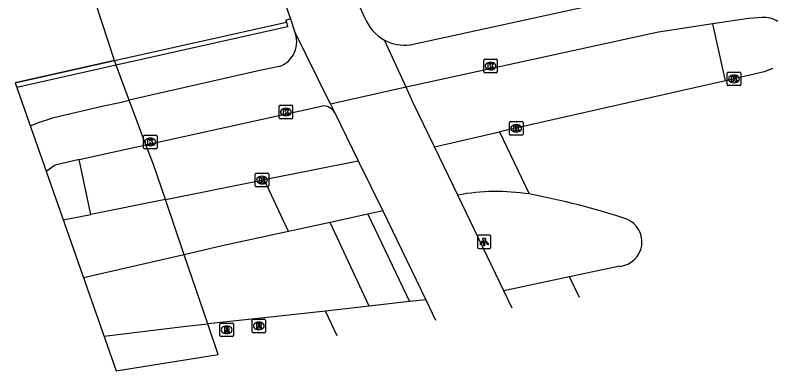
# Model space of a CAD drawing. Extents: x 161477 to 163040, y 383680 to 384868.
# Drawn here: x 161764.9 to 161820.9, y 383680.2 to 383706.6 of the extents above; entities that cross this region are included whole.
import ezdxf

# ---------------------------------------------------------------- set-up
doc = ezdxf.new("R2010")
doc.units = 0
for name, color, linetype in [('IMGEO_Dek', 7, 'Continuous'), ('IMGEO_Fietspad_gesloten', 7, 'Continuous'), ('IMGEO_Fietspad_open', 7, 'Continuous'), ('IMGEO_Hek', 7, 'Continuous'), ('IMGEO_Kademuur', 7, 'Continuous'), ('IMGEO_Kolk', 7, 'Continuous'), ('IMGEO_Lichtpunt', 7, 'Continuous'), ('IMGEO_Muur', 7, 'Continuous'), ('IMGEO_Rijbaan_lokaal_gesloten', 7, 'Continuous'), ('IMGEO_Rijbaan_lokaal_open', 7, 'Continuous'), ('IMGEO_Rioolput', 7, 'Continuous'), ('IMGEO_Verkeerseiland_gesloten', 7, 'Continuous'), ('IMGEO_Verkeerseiland_open', 7, 'Continuous'), ('IMGEO_Voetpad_open', 7, 'Continuous'), ('IMGEO_Waterloop', 7, 'Continuous')]:
    doc.layers.add(name, color=color, linetype=linetype)

msp = doc.modelspace()

# ---------------------------------------------------------------- linework, layer by layer
at = {"layer": 'IMGEO_Dek'}
msp.add_lwpolyline([(161772.394, 383680.25), (161779.941, 383681.449), (161779.941, 383681.449), (161779.167, 383683.73), (161777.432, 383688.847), (161776.032, 383692.935), (161775.147, 383695.518), (161774.6, 383696.983), (161773.367, 383700.273), (161772.395, 383702.865), (161772.278, 383703.211), (161764.932, 383701.568)], close=True, dxfattribs=at)
at = {"layer": 'IMGEO_Fietspad_gesloten'}
for points in [[(161789.073, 383710.161), (161790.747, 383706.405)], [(161784.931, 383707.254), (161785.274, 383706.307)], [(161785.274, 383706.307), (161785.578, 383705.383)], [(161788.238, 383699.983), (161785.578, 383705.383)], [(161793.82, 383701.23), (161792.227, 383704.717)], [(161793.82, 383701.23), (161788.238, 383699.983)], [(161795.913, 383696.833), (161794.33, 383700.131), (161793.82, 383701.23)], [(161766.049, 383698.378), (161766.049, 383698.378), (161766.731, 383698.65), (161767.427, 383698.883), (161767.783, 383698.987), (161771.471, 383699.863), (161772.676, 383700.117), (161773.367, 383700.273)], [(161788.238, 383699.983), (161788.553, 383699.343)], [(161788.553, 383699.343), (161790.271, 383695.795)], [(161769.653, 383695.896), (161774.6, 383696.983)], [(161769.653, 383695.896), (161767.893, 383695.478), (161767.228, 383695.009)], [(161801.059, 383686.159), (161797.642, 383693.253)], [(161792.096, 383692.089), (161795.281, 383685.514)]]:
    msp.add_lwpolyline(points, dxfattribs=at)
msp.add_arc((161794.105, 383707.856), 3.658, 203.3733, 239.1138, dxfattribs=at)
at = {"layer": 'IMGEO_Fietspad_open'}
for points in [[(161794.131, 383704.372), (161810.753, 383708.02), (161815.343, 383708.767)], [(161820.13, 383706.394), (161819.128, 383706.321), (161816.495, 383705.916)], [(161816.495, 383705.916), (161812.471, 383705.312), (161793.82, 383701.23)], [(161784.445, 383702.76), (161783.011, 383702.462), (161773.367, 383700.273)], [(161774.6, 383696.983), (161773.367, 383700.273)], [(161774.6, 383696.983), (161787.46, 383699.808), (161787.577, 383699.835)]]:
    msp.add_lwpolyline(points, dxfattribs=at)
for centre, radius, start, end in [((161820.27, 383704.452), 1.947, 57.8241, 94.1263), ((161783.798, 383704.595), 1.946, 289.406, 23.8704), ((161793.738, 383707.631), 3.282, 242.5857, 276.8735), ((161787.722, 383698.909), 0.938, 27.5915, 98.9033)]:
    msp.add_arc(centre, radius, start, end, dxfattribs=at)
at = {"layer": 'IMGEO_Hek'}
msp.add_lwpolyline([(161764.932, 383701.568), (161772.278, 383703.211)], dxfattribs=at)
at = {"layer": 'IMGEO_Kademuur'}
msp.add_lwpolyline([(161772.278, 383703.211), (161769.966, 383710.318), (161768.382, 383714.591), (161767.49, 383716.575)], dxfattribs=at)
at = {"layer": 'IMGEO_Kolk'}
for p, q in [((161799.565, 383702.379), (161799.565, 383703.231)), ((161799.64, 383703.305), (161800.492, 383703.305)), ((161800.053, 383703.085), (161800.078, 383703.085)), ((161800.566, 383703.231), (161800.566, 383702.379)), ((161800.492, 383702.305), (161799.64, 383702.305)), ((161800.076, 383702.525), (161800.051, 383702.525)), ((161817.561, 383701.426), (161817.561, 383702.278)), ((161817.636, 383702.352), (161818.488, 383702.352)), ((161818.562, 383702.278), (161818.562, 383701.426)), ((161818.049, 383702.132), (161818.074, 383702.132)), ((161818.488, 383701.352), (161817.636, 383701.352)), ((161818.072, 383701.572), (161818.047, 383701.572)), ((161784.441, 383698.977), (161784.441, 383699.829)), ((161784.516, 383699.903), (161785.368, 383699.903)), ((161784.929, 383699.683), (161784.954, 383699.683)), ((161785.442, 383699.829), (161785.442, 383698.977)), ((161785.368, 383698.903), (161784.516, 383698.903)), ((161784.952, 383699.123), (161784.927, 383699.123)), ((161801.464, 383697.768), (161801.464, 383698.62)), ((161801.539, 383698.694), (161802.391, 383698.694)), ((161801.952, 383698.474), (161801.977, 383698.474)), ((161802.465, 383698.62), (161802.465, 383697.768)), ((161801.975, 383697.914), (161801.95, 383697.914)), ((161774.425, 383696.759), (161774.425, 383697.611)), ((161774.5, 383697.685), (161775.352, 383697.685)), ((161774.913, 383697.465), (161774.938, 383697.465)), ((161775.426, 383697.611), (161775.426, 383696.759)), ((161802.391, 383697.694), (161801.539, 383697.694)), ((161775.352, 383696.685), (161774.5, 383696.685)), ((161774.936, 383696.905), (161774.911, 383696.905)), ((161782.67, 383693.941), (161782.67, 383694.793)), ((161782.745, 383694.867), (161783.597, 383694.867)), ((161783.158, 383694.647), (161783.183, 383694.647)), ((161783.671, 383694.793), (161783.671, 383693.941)), ((161783.597, 383693.867), (161782.745, 383693.867)), ((161783.181, 383694.087), (161783.156, 383694.087))]:
    msp.add_line(p, q, dxfattribs=at)
for points in [[(161799.565, 383702.379), (161799.565, 383703.231)], [(161799.64, 383703.305), (161800.492, 383703.305)], [(161799.886, 383703.005), (161800.009, 383703.005), (161800.009, 383702.854), (161800.139, 383703.005), (161800.303, 383703.005), (161800.157, 383702.854), (161800.31, 383702.605), (161800.158, 383702.605), (161800.073, 383702.769), (161800.009, 383702.702), (161800.009, 383702.605), (161799.886, 383702.605), (161799.886, 383703.005)], [(161800.566, 383703.231), (161800.566, 383702.379)], [(161800.492, 383702.305), (161799.64, 383702.305)], [(161817.561, 383701.426), (161817.561, 383702.278)], [(161817.636, 383702.352), (161818.488, 383702.352)], [(161818.562, 383702.278), (161818.562, 383701.426)], [(161817.882, 383702.052), (161818.005, 383702.052), (161818.005, 383701.901), (161818.135, 383702.052), (161818.299, 383702.052), (161818.153, 383701.901), (161818.306, 383701.652), (161818.154, 383701.652), (161818.069, 383701.816), (161818.005, 383701.749), (161818.005, 383701.652), (161817.882, 383701.652), (161817.882, 383702.052)], [(161818.488, 383701.352), (161817.636, 383701.352)], [(161784.441, 383698.977), (161784.441, 383699.829)], [(161784.516, 383699.903), (161785.368, 383699.903)], [(161784.762, 383699.603), (161784.885, 383699.603), (161784.885, 383699.452), (161785.015, 383699.603), (161785.179, 383699.603), (161785.033, 383699.452), (161785.186, 383699.203), (161785.034, 383699.203), (161784.949, 383699.367), (161784.885, 383699.3), (161784.885, 383699.203), (161784.762, 383699.203), (161784.762, 383699.603)], [(161785.442, 383699.829), (161785.442, 383698.977)], [(161785.368, 383698.903), (161784.516, 383698.903)], [(161801.464, 383697.768), (161801.464, 383698.62)], [(161801.539, 383698.694), (161802.391, 383698.694)], [(161801.785, 383698.394), (161801.908, 383698.394), (161801.908, 383698.243), (161802.038, 383698.394), (161802.202, 383698.394), (161802.056, 383698.243), (161802.209, 383697.994), (161802.057, 383697.994), (161801.972, 383698.158), (161801.908, 383698.091), (161801.908, 383697.994), (161801.785, 383697.994), (161801.785, 383698.394)], [(161802.465, 383698.62), (161802.465, 383697.768)], [(161774.425, 383696.759), (161774.425, 383697.611)], [(161774.5, 383697.685), (161775.352, 383697.685)], [(161774.746, 383697.385), (161774.869, 383697.385), (161774.869, 383697.234), (161774.999, 383697.385), (161775.163, 383697.385), (161775.017, 383697.234), (161775.17, 383696.985), (161775.018, 383696.985), (161774.933, 383697.149), (161774.869, 383697.082), (161774.869, 383696.985), (161774.746, 383696.985), (161774.746, 383697.385)], [(161775.426, 383697.611), (161775.426, 383696.759)], [(161802.391, 383697.694), (161801.539, 383697.694)], [(161775.352, 383696.685), (161774.5, 383696.685)], [(161782.67, 383693.941), (161782.67, 383694.793)], [(161782.745, 383694.867), (161783.597, 383694.867)], [(161782.991, 383694.567), (161783.114, 383694.567), (161783.114, 383694.416), (161783.244, 383694.567), (161783.408, 383694.567), (161783.262, 383694.416), (161783.415, 383694.167), (161783.263, 383694.167), (161783.178, 383694.331), (161783.114, 383694.264), (161783.114, 383694.167), (161782.991, 383694.167), (161782.991, 383694.567)], [(161783.671, 383694.793), (161783.671, 383693.941)], [(161783.597, 383693.867), (161782.745, 383693.867)]]:
    msp.add_lwpolyline(points, dxfattribs=at)
for centre, start, end in [((161799.642, 383703.229), 91.552, 178.448), ((161799.642, 383703.229), 91.552, 178.448), ((161800.49, 383703.229), 1.552, 88.448), ((161800.49, 383703.229), 1.552, 88.448), ((161799.642, 383702.381), 181.552, 268.448), ((161799.642, 383702.381), 181.552, 268.448), ((161800.49, 383702.381), 271.552, 358.448), ((161800.49, 383702.381), 271.552, 358.448), ((161817.638, 383702.276), 91.552, 178.448), ((161817.638, 383702.276), 91.552, 178.448), ((161818.486, 383702.276), 1.552, 88.448), ((161818.486, 383702.276), 1.552, 88.448), ((161817.638, 383701.428), 181.552, 268.448), ((161817.638, 383701.428), 181.552, 268.448), ((161818.486, 383701.428), 271.552, 358.448), ((161818.486, 383701.428), 271.552, 358.448), ((161784.518, 383699.827), 91.552, 178.448), ((161784.518, 383699.827), 91.552, 178.448), ((161785.366, 383699.827), 1.552, 88.448), ((161785.366, 383699.827), 1.552, 88.448), ((161784.518, 383698.979), 181.552, 268.448), ((161784.518, 383698.979), 181.552, 268.448), ((161785.366, 383698.979), 271.552, 358.448), ((161785.366, 383698.979), 271.552, 358.448), ((161801.541, 383698.618), 91.552, 178.448), ((161801.541, 383698.618), 91.552, 178.448), ((161802.389, 383698.618), 1.552, 88.448), ((161802.389, 383698.618), 1.552, 88.448), ((161801.541, 383697.77), 181.552, 268.448), ((161801.541, 383697.77), 181.552, 268.448), ((161802.389, 383697.77), 271.552, 358.448), ((161802.389, 383697.77), 271.552, 358.448), ((161774.502, 383697.609), 91.552, 178.448), ((161774.502, 383697.609), 91.552, 178.448), ((161775.35, 383697.609), 1.552, 88.448), ((161775.35, 383697.609), 1.552, 88.448), ((161774.502, 383696.761), 181.552, 268.448), ((161774.502, 383696.761), 181.552, 268.448), ((161775.35, 383696.761), 271.552, 358.448), ((161775.35, 383696.761), 271.552, 358.448), ((161782.747, 383694.791), 91.552, 178.448), ((161782.747, 383694.791), 91.552, 178.448), ((161783.595, 383694.791), 1.552, 88.448), ((161783.595, 383694.791), 1.552, 88.448), ((161782.747, 383693.943), 181.552, 268.448), ((161782.747, 383693.943), 181.552, 268.448), ((161783.595, 383693.943), 271.552, 358.448), ((161783.595, 383693.943), 271.552, 358.448)]:
    msp.add_arc(centre, 0.0765, start, end, dxfattribs=at)
for centre, major_axis, ratio, start_param, end_param in [((161800.052, 383702.805), (-0.387, 0.002), 0.722429, 4.712389, 7.853982), ((161800.077, 383702.805), (-0.39, 0.002), 0.717154, 1.570796, 4.712389), ((161818.048, 383701.852), (-0.387, 0.002), 0.722429, 4.712389, 7.853982), ((161818.073, 383701.852), (-0.39, 0.002), 0.717154, 1.570796, 4.712389), ((161784.928, 383699.403), (-0.387, 0.002), 0.722429, 4.712389, 7.853982), ((161784.953, 383699.403), (-0.39, 0.002), 0.717154, 1.570796, 4.712389), ((161801.951, 383698.194), (-0.387, 0.002), 0.722429, 4.712389, 7.853982), ((161801.976, 383698.194), (-0.39, 0.002), 0.717154, 1.570796, 4.712389), ((161774.912, 383697.185), (-0.387, 0.002), 0.722429, 4.712389, 7.853982), ((161774.937, 383697.185), (-0.39, 0.002), 0.717154, 1.570796, 4.712389), ((161783.157, 383694.367), (-0.387, 0.002), 0.722429, 4.712389, 7.853982), ((161783.182, 383694.367), (-0.39, 0.002), 0.717154, 1.570796, 4.712389)]:
    msp.add_ellipse(centre, major_axis=major_axis, ratio=ratio, start_param=start_param, end_param=end_param, dxfattribs=at)
at = {"layer": 'IMGEO_Lichtpunt'}
for p, q in [((161799.101, 383690.203), (161799.101, 383689.396)), ((161799.101, 383690.203), (161799.101, 383689.396)), ((161800.003, 383690.298), (161799.195, 383690.298)), ((161800.003, 383690.298), (161799.195, 383690.298)), ((161800.097, 383689.396), (161800.097, 383690.203)), ((161800.097, 383689.396), (161800.097, 383690.203)), ((161799.195, 383689.302), (161800.003, 383689.302)), ((161799.195, 383689.302), (161800.003, 383689.302))]:
    msp.add_line(p, q, dxfattribs=at)
for points in [[(161799.475, 383689.867), (161799.514, 383689.839), (161799.326, 383689.577), (161799.288, 383689.604), (161799.475, 383689.867)], [(161799.577, 383689.819), (161799.624, 383689.819), (161799.624, 383689.497), (161799.577, 383689.497), (161799.577, 383689.819)], [(161799.687, 383689.839), (161799.725, 383689.866), (161799.912, 383689.604), (161799.873, 383689.576), (161799.687, 383689.839)]]:
    msp.add_lwpolyline(points, dxfattribs=at)
msp.add_circle((161799.6, 383690.001), 0.0994, dxfattribs=at)
for centre, start, end in [((161799.195, 383690.203), 90, 180), ((161799.195, 383690.203), 90, 180), ((161800.003, 383690.203), 0, 90), ((161800.003, 383690.203), 0, 90), ((161799.195, 383689.396), 180, 270), ((161799.195, 383689.396), 180, 270), ((161800.003, 383689.396), 270, 0), ((161800.003, 383689.396), 270, 360)]:
    msp.add_arc(centre, 0.0946, start, end, dxfattribs=at)
at = {"layer": 'IMGEO_Muur'}
for points in [[(161772.278, 383703.211), (161784.978, 383706.053)], [(161784.978, 383706.053), (161785.059, 383705.699), (161772.395, 383702.865)], [(161772.395, 383702.865), (161765.054, 383701.222)], [(161772.395, 383702.865), (161772.278, 383703.211)]]:
    msp.add_lwpolyline(points, dxfattribs=at)
at = {"layer": 'IMGEO_Rijbaan_lokaal_gesloten'}
for points in [[(161820.93, 383702.623), (161820.281, 383702.377), (161817.423, 383701.704)], [(161817.423, 383701.704), (161800.739, 383697.926)], [(161776.032, 383692.935), (161783.171, 383694.367), (161783.342, 383694.401)], [(161777.432, 383688.847), (161776.032, 383692.935)], [(161785.145, 383690.557), (161780.222, 383689.493), (161777.432, 383688.847)], [(161809.62, 383687.984), (161805.902, 383687.202)]]:
    msp.add_lwpolyline(points, dxfattribs=at)
for centre, radius, start, end in [((161792.378, 383637.643), 56.683, 71.7487, 79.2833), ((161809.437, 383689.793), 1.819, 275.762, 67.615)]:
    msp.add_arc(centre, radius, start, end, dxfattribs=at)
at = {"layer": 'IMGEO_Rijbaan_lokaal_open'}
for points in [[(161795.913, 383696.833), (161800.739, 383697.926)], [(161800.739, 383697.926), (161802.918, 383693.338)], [(161797.642, 383693.253), (161795.913, 383696.833)], [(161783.342, 383694.401), (161790.271, 383695.795)], [(161790.271, 383695.795), (161792.096, 383692.089)], [(161785.145, 383690.557), (161783.342, 383694.401)], [(161776.032, 383692.935), (161770.515, 383691.829)], [(161768.484, 383691.422), (161768.484, 383691.422), (161770.515, 383691.829)], [(161790.986, 383691.848), (161788.224, 383691.238)], [(161792.096, 383692.089), (161790.986, 383691.848)], [(161788.224, 383691.238), (161785.145, 383690.557)], [(161777.432, 383688.847), (161769.988, 383687.124), (161769.988, 383687.124)], [(161805.902, 383687.202), (161801.059, 383686.159)], [(161806.629, 383685.689), (161806.629, 383685.689), (161805.902, 383687.202)], [(161801.667, 383684.9), (161801.059, 383686.159)], [(161795.281, 383685.514), (161794.067, 383685.394)], [(161795.281, 383685.514), (161796.004, 383684.001), (161796.004, 383684.001)], [(161791.095, 383685.046), (161787.879, 383684.67)], [(161794.067, 383685.394), (161791.095, 383685.046)], [(161787.879, 383684.67), (161783.327, 383684.179), (161779.167, 383683.73)], [(161788.727, 383682.845), (161788.727, 383682.845), (161787.879, 383684.67)], [(161771.5, 383682.805), (161771.5, 383682.805), (161777.582, 383683.559), (161779.167, 383683.73)], [(161779.941, 383681.449), (161779.941, 383681.449), (161779.167, 383683.73)]]:
    msp.add_lwpolyline(points, dxfattribs=at)
msp.add_arc((161800.53, 383677.769), 15.751, 81.2804, 100.5656, dxfattribs=at)
at = {"layer": 'IMGEO_Rioolput'}
for p, q in [((161780.136, 383683.787), (161780.988, 383683.787)), ((161782.439, 383683.147), (161782.439, 383683.999)), ((161782.514, 383684.073), (161783.366, 383684.073)), ((161782.927, 383683.853), (161782.952, 383683.853)), ((161783.44, 383683.999), (161783.44, 383683.147)), ((161780.061, 383682.861), (161780.061, 383683.713)), ((161780.549, 383683.567), (161780.574, 383683.567)), ((161781.062, 383683.713), (161781.062, 383682.861)), ((161782.95, 383683.293), (161782.925, 383683.293)), ((161780.988, 383682.787), (161780.136, 383682.787)), ((161780.572, 383683.007), (161780.547, 383683.007)), ((161783.366, 383683.073), (161782.514, 383683.073))]:
    msp.add_line(p, q, dxfattribs=at)
for points in [[(161780.136, 383683.787), (161780.988, 383683.787)], [(161782.439, 383683.147), (161782.439, 383683.999)], [(161782.514, 383684.073), (161783.366, 383684.073)], [(161783.028, 383683.771), (161782.776, 383683.773), (161782.776, 383683.373)], [(161783.44, 383683.999), (161783.44, 383683.147)], [(161780.061, 383682.861), (161780.061, 383683.713)], [(161780.65, 383683.485), (161780.398, 383683.487), (161780.398, 383683.087)], [(161780.398, 383683.087), (161780.522, 383683.087), (161780.522, 383683.249), (161780.533, 383683.249)], [(161780.576, 383683.406), (161780.522, 383683.406), (161780.522, 383683.325)], [(161780.522, 383683.325), (161780.574, 383683.325)], [(161780.58, 383683.22), (161780.651, 383683.087), (161780.791, 383683.087), (161780.726, 383683.213)], [(161781.062, 383683.713), (161781.062, 383682.861)], [(161782.776, 383683.373), (161782.9, 383683.373), (161782.9, 383683.535), (161782.911, 383683.535)], [(161782.954, 383683.692), (161782.9, 383683.692), (161782.9, 383683.611)], [(161782.9, 383683.611), (161782.952, 383683.611)], [(161782.958, 383683.506), (161783.029, 383683.373), (161783.169, 383683.373), (161783.104, 383683.499)], [(161780.988, 383682.787), (161780.136, 383682.787)], [(161783.366, 383683.073), (161782.514, 383683.073)]]:
    msp.add_lwpolyline(points, dxfattribs=at)
for centre, radius, start, end in [((161780.138, 383683.711), 0.0765, 91.552, 178.448), ((161780.138, 383683.711), 0.0765, 91.552, 178.448), ((161780.986, 383683.711), 0.0765, 1.552, 88.448), ((161780.986, 383683.711), 0.0765, 1.552, 88.448), ((161782.516, 383683.997), 0.0765, 91.552, 178.448), ((161782.516, 383683.997), 0.0765, 91.552, 178.448), ((161783.027, 383683.661), 0.109, 350.3612, 89.416), ((161783.364, 383683.997), 0.0765, 1.552, 88.448), ((161783.364, 383683.997), 0.0765, 1.552, 88.448), ((161780.532, 383683.196), 0.0533, 26.0293, 88.6989), ((161780.558, 383683.514), 0.19, 274.7715, 282.9687), ((161780.582, 383683.31), 0.0964, 77.0061, 93.1865), ((161780.596, 383683.367), 0.0378, 276.6634, 79.6772), ((161780.649, 383683.375), 0.109, 350.3612, 89.416), ((161780.647, 383683.375), 0.112, 277.5842, 350.9817), ((161780.631, 383683.16), 0.108, 29.5134, 73.7905), ((161782.91, 383683.482), 0.0533, 26.0293, 88.6989), ((161782.936, 383683.8), 0.19, 274.7715, 282.9687), ((161782.96, 383683.596), 0.0964, 77.0061, 93.1865), ((161782.974, 383683.653), 0.0378, 276.6634, 79.6772), ((161783.025, 383683.661), 0.112, 277.5842, 350.9817), ((161783.009, 383683.446), 0.108, 29.5134, 73.7905), ((161780.138, 383682.863), 0.0765, 181.552, 268.448), ((161780.138, 383682.863), 0.0765, 181.552, 268.448), ((161780.986, 383682.863), 0.0765, 271.552, 358.448), ((161780.986, 383682.863), 0.0765, 271.552, 358.448), ((161782.516, 383683.149), 0.0765, 181.552, 268.448), ((161782.516, 383683.149), 0.0765, 181.552, 268.448), ((161783.364, 383683.149), 0.0765, 271.552, 358.448), ((161783.364, 383683.149), 0.0765, 271.552, 358.448)]:
    msp.add_arc(centre, radius, start, end, dxfattribs=at)
for centre, major_axis, ratio, start_param, end_param in [((161782.926, 383683.573), (-0.387, 0.002), 0.722429, 4.712389, 7.853982), ((161782.951, 383683.573), (-0.39, 0.002), 0.717154, 1.570796, 4.712389), ((161780.548, 383683.287), (-0.387, 0.002), 0.722429, 4.712389, 7.853982), ((161780.573, 383683.287), (-0.39, 0.002), 0.717154, 1.570796, 4.712389)]:
    msp.add_ellipse(centre, major_axis=major_axis, ratio=ratio, start_param=start_param, end_param=end_param, dxfattribs=at)
at = {"layer": 'IMGEO_Verkeerseiland_gesloten'}
msp.add_lwpolyline([(161817.423, 383701.704), (161816.495, 383705.916)], dxfattribs=at)
at = {"layer": 'IMGEO_Verkeerseiland_open'}
for points in [[(161776.032, 383692.935), (161775.147, 383695.518), (161774.6, 383696.983)], [(161770.515, 383691.829), (161769.653, 383695.896)]]:
    msp.add_lwpolyline(points, dxfattribs=at)
at = {"layer": 'IMGEO_Voetpad_open'}
for points in [[(161785.274, 383706.307), (161784.924, 383706.177), (161784.978, 383706.053)], [(161773.367, 383700.273), (161772.395, 383702.865)], [(161790.986, 383691.848), (161794.067, 383685.394)], [(161791.095, 383685.046), (161788.224, 383691.238)]]:
    msp.add_lwpolyline(points, dxfattribs=at)
at = {"layer": 'IMGEO_Waterloop'}
for points in [[(161772.278, 383703.211), (161769.966, 383710.318), (161768.382, 383714.591), (161767.49, 383716.575)], [(161776.032, 383692.935), (161775.147, 383695.518), (161774.6, 383696.983)], [(161779.167, 383683.73), (161777.432, 383688.847)]]:
    msp.add_lwpolyline(points, dxfattribs=at)

doc.saveas('drawing.dxf')
